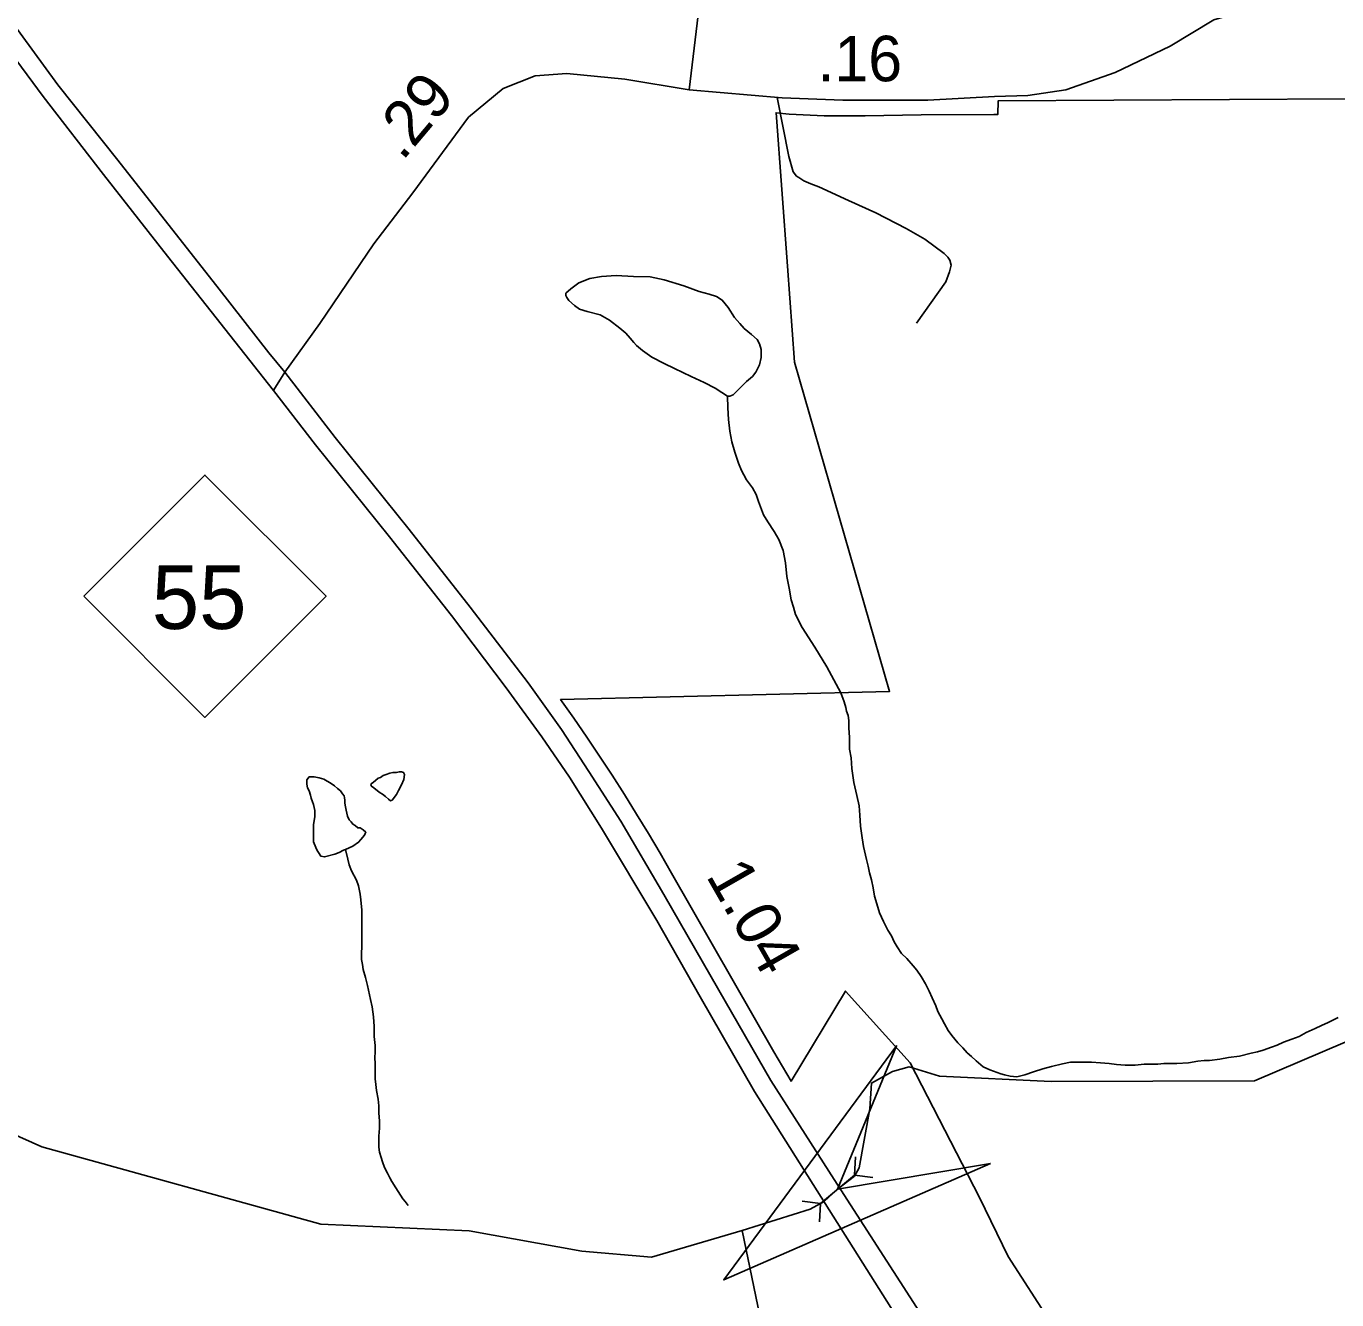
# Model space of a CAD drawing. Extents: x 2001466 to 2224147, y 644118 to 847247.
# Drawn here: x 2052052 to 2055654, y 680826 to 684326 of the extents above; entities that cross this region are included whole.
import ezdxf

# ---------------------------------------------------------------- set-up
doc = ezdxf.new("R2010")
doc.units = 0
for name, color, linetype in [('Exist Boundary Political City Limit New', 7, 'Continuous'), ('Exist Hydrographic Creek Single Shore', 7, 'Continuous'), ('Exist Hydrographic Misc Water Feature', 7, 'Continuous'), ('Exist Road Non-System Type 51', 7, 'Continuous'), ('Exist Road Primary NC Divided Attributed', 7, 'Continuous'), ('Exist Road Primary NC Service Mileage Hundredths English Label', 7, 'Continuous'), ('Exist Road Primary NC Shield CELL', 7, 'Continuous'), ('Exist Road Primary NC Shield Number Label', 7, 'Continuous'), ('Exist Road Secondary Mileage Hundredths English Label', 7, 'Continuous'), ('Exist Road Secondary Structure Culvert Attributed CELL', 7, 'Continuous'), ('Exist Road Secondary Structure Culvert CELL', 7, 'Continuous'), ('Exist Road Secondary Type 51 Attributed', 7, 'Continuous'), ('Map Preparation Boundary City Limit Buffer Line', 7, 'Continuous')]:
    doc.layers.add(name, color=color, linetype=linetype)

msp = doc.modelspace()

# ---------------------------------------------------------------- linework, layer by layer
at = {"layer": 'Exist Boundary Political City Limit New'}
msp.add_lwpolyline([(2056313, 684129.7), (2054722.9, 684120.6), (2054722.5, 684083.7), (2054711, 684083.7), (2054512.1, 684082.4), (2054357.8, 684079.5), (2054254, 684079.4), (2054244.6, 684079.7), (2054149.2, 684083.9), (2054112.8, 684087.9), (2054143.9, 683666.8), (2054163.2, 683402.6), (2054424.8, 682497.8), (2053520.8, 682475.6), (2053557, 682424.1), (2053592.5, 682372.2), (2053627.6, 682319.9), (2053662, 682267.3), (2053695.9, 682214.2), (2053729.2, 682160.9), (2053762, 682107.1), (2053794.1, 682053), (2053825.6, 681998.6), (2054106.5, 681507.8), (2054153.9, 681426.6), (2054303.5, 681674.1), (2054481.2, 681477.1), (2054672.4, 681107.4), (2054750.9, 680944.9), (2054868.6, 680761.7)], dxfattribs=at)
at = {"layer": 'Exist Hydrographic Creek Single Shore'}
for points in [[(2054019.6, 681016.4), (2054206.4, 681075.2), (2054245, 681096), (2054281.6, 681129.7), (2054328.1, 681166.1), (2054341, 681188.2), (2054370.7, 681350.6), (2054374.7, 681421.6), (2054433.1, 681453.3), (2054478.6, 681466.2), (2054561.8, 681440.4), (2054868.8, 681425.7), (2055427.7, 681427.4), (2055801.7, 681587.2), (2056026.7, 681828.7), (2056300.8, 682295.5), (2056527.8, 682515.6)], [(2054019.6, 681016.4), (2053770.7, 680942.8), (2053578.8, 680959.8), (2053269.8, 681015.3), (2052861.7, 681033.5), (2052094.8, 681245.9), (2051627.7, 681455.5), (2051077.8, 681844.1), (2050943.9, 681902.5)]]:
    msp.add_lwpolyline(points, dxfattribs=at)
at = {"layer": 'Exist Hydrographic Misc Water Feature'}
for points in [[(2053979.7, 683309.3), (2053985.6, 683309.2), (2053995.4, 683312.9), (2054015.5, 683333), (2054031.7, 683349.2), (2054047.7, 683363), (2054057.4, 683375.4), (2054067.4, 683395.3), (2054071.7, 683415.4), (2054071.5, 683437.3), (2054067.4, 683453.4), (2054061.3, 683465.2), (2054045.3, 683479), (2054025.4, 683495), (2054013.3, 683509), (2053998.9, 683525), (2053981.1, 683553.2), (2053964.9, 683573.1), (2053949.1, 683582.8), (2053929, 683589.2), (2053901.3, 683596.9), (2053858.9, 683612.7), (2053804.9, 683628.6), (2053766.8, 683636.8), (2053721.3, 683638.5), (2053673.1, 683640.5), (2053633.3, 683638.4), (2053601.1, 683632.3), (2053571.2, 683620.3), (2053549.2, 683604.1), (2053534.9, 683592.1), (2053535.3, 683586.3), (2053537.4, 683580.4), (2053543.1, 683572.2), (2053559.1, 683558.4), (2053573, 683548.1), (2053593.3, 683542.2), (2053629.2, 683532.4), (2053655.3, 683518.3), (2053683.6, 683496.5), (2053699.6, 683482.4), (2053711.6, 683468.4), (2053721.5, 683456.7), (2053729.5, 683448.6), (2053745.5, 683434.8), (2053771.3, 683416.7), (2053805.4, 683398.6), (2053833.7, 683385), (2053879.8, 683363), (2053915.3, 683347), (2053945.4, 683331.1), (2053963.5, 683319), (2053979.7, 683309.3)], [(2053979.7, 683309.3), (2053979.9, 683277.2), (2053981.7, 683245.3), (2053985.6, 683213), (2053991.7, 683183.3), (2053999.7, 683155.3), (2054010, 683125), (2054017.8, 683105.1), (2054023.9, 683093.3), (2054031.7, 683079.1), (2054048.1, 683057.1), (2054058.4, 683039.4), (2054064.3, 683019.4), (2054077.9, 682983.3), (2054090.4, 682963.5), (2054108, 682937.3), (2054120.5, 682915.6), (2054132.4, 682885.4), (2054138.4, 682851.6), (2054142.7, 682813.6), (2054148.8, 682781.5), (2054154.6, 682749.4), (2054160.5, 682729.4), (2054166.5, 682709.4), (2054184.7, 682673.4), (2054219.2, 682619.5), (2054252.6, 682565.4), (2054284.6, 682505.4)], [(2054284.6, 682505.4), (2054290.7, 682493.5), (2054300.4, 682469.3), (2054304.5, 682453.3), (2054306.7, 682443.6), (2054310.6, 682431.6), (2054312.9, 682417.5), (2054313.1, 682397.6), (2054315.1, 682371.3), (2054314.7, 682339.4), (2054319, 682315.6), (2054321.1, 682285.7), (2054327, 682247.4), (2054335.2, 682211.8), (2054341.2, 682183.7), (2054343.2, 682157.4), (2054345.3, 682127.4), (2054349.4, 682095.6), (2054353.5, 682071.5), (2054361.5, 682035.8), (2054365.8, 682017.7), (2054369.5, 681999.7), (2054375.6, 681979.7), (2054379.5, 681957.6), (2054383.4, 681935.5), (2054389.8, 681913.9), (2054397.5, 681889.6), (2054408, 681865.7), (2054419.7, 681842), (2054429.7, 681825.9), (2054437.7, 681809.7), (2054446.1, 681795.8), (2054457.8, 681777.8), (2054471.8, 681763.9), (2054489.6, 681743.8), (2054500.1, 681732), (2054512, 681714.1), (2054523.9, 681694), (2054533.7, 681674.2), (2054542.1, 681655.9), (2054552.2, 681634.1), (2054557.9, 681618.2), (2054568.2, 681598), (2054576.1, 681584.3), (2054586.2, 681566.1), (2054596.2, 681552.4), (2054604.4, 681542.2), (2054612, 681532.2), (2054626.4, 681518.2), (2054638.5, 681504.2), (2054650.4, 681494.3), (2054662.5, 681482.3), (2054682.4, 681466.4), (2054700.4, 681458.3), (2054710.5, 681454.4), (2054730.3, 681446.5), (2054740.4, 681444.6), (2054756.2, 681440.5), (2054774.6, 681438.6)], [(2052929.4, 682063.1), (2052949.7, 682073), (2052965.5, 682083.2), (2052971.6, 682091.2), (2052981.7, 682103), (2052983.5, 682107.2), (2052985.4, 682111), (2052977.6, 682117.1), (2052969.6, 682123.1), (2052963.6, 682123.2), (2052955.6, 682128.9), (2052949.7, 682133.1), (2052945.4, 682139), (2052939.2, 682145.2), (2052935.3, 682155.1), (2052933.3, 682163.1), (2052931.2, 682171.1), (2052929.6, 682181.1), (2052927.3, 682190.8), (2052927.3, 682198.9), (2052927.1, 682205), (2052925.7, 682210.9), (2052921.4, 682216.8), (2052915.6, 682225), (2052907.2, 682230.7), (2052899.6, 682238.8), (2052887.3, 682246.7), (2052879.5, 682250.8), (2052869.5, 682256.7), (2052857.4, 682260.6), (2052843.3, 682262.8), (2052839.6, 682262.9), (2052835.3, 682262.8), (2052829.3, 682262.8), (2052823.2, 682254.8), (2052823.6, 682248.7), (2052823.4, 682242.6), (2052825.4, 682232.6), (2052829.3, 682224.7), (2052833.2, 682212.7), (2052835.3, 682204.7), (2052839.2, 682194.8), (2052841.2, 682186.8), (2052843.3, 682178.8), (2052845.3, 682170.8), (2052845.5, 682161), (2052845.3, 682152.9), (2052843.3, 682142.7), (2052841.6, 682130.8), (2052841.4, 682124.7), (2052841.4, 682108.9), (2052841.6, 682096.7), (2052841.6, 682084.9), (2052847.6, 682069.1), (2052851.7, 682060.7), (2052855.4, 682054.9), (2052861.7, 682045), (2052871.8, 682043.1), (2052899.8, 682051), (2052911.9, 682054.8), (2052923.6, 682061.2), (2052929.4, 682063.1)], [(2053033.1, 682267.2), (2053041.1, 682269.2), (2053051.2, 682273), (2053059.2, 682275), (2053069.4, 682275.1), (2053077.2, 682277.1), (2053083.2, 682277.1), (2053089.3, 682275.3), (2053091.4, 682269.3), (2053089.5, 682255.4), (2053083.2, 682241.3), (2053075.4, 682225.1), (2053069.4, 682215), (2053057.5, 682199.1), (2053053.4, 682197.2), (2053047.7, 682201.3), (2053039.7, 682209.1), (2053031.3, 682215.2), (2053025.1, 682219.4), (2053017.1, 682225), (2053007.5, 682233), (2053001.3, 682237.1), (2052999.5, 682241.1), (2053001.3, 682245.2), (2053005.2, 682247.1), (2053019, 682259.2), (2053025.3, 682261.1), (2053033.1, 682267.2)], [(2052929.4, 682063.1), (2052935.7, 682037), (2052939.8, 682021), (2052945.8, 682005.1), (2052959.5, 681979), (2052965.5, 681963.1), (2052969.8, 681941), (2052971.8, 681925.3), (2052974.1, 681897), (2052974.3, 681873), (2052974.1, 681847), (2052974.3, 681817), (2052974.1, 681795.2), (2052973.9, 681779.3), (2052973.9, 681761.1), (2052976.3, 681747.3), (2052978.2, 681733.3), (2052984.3, 681711.2), (2052990.3, 681689.2), (2052998.5, 681651.1), (2053002.4, 681631.1), (2053006.7, 681603.2), (2053008.7, 681577.3), (2053008.7, 681549.3), (2053010.6, 681525.2), (2053010.6, 681507.3), (2053010.4, 681491.1), (2053010.8, 681475.2), (2053010.6, 681451.3), (2053010.6, 681433.4), (2053013, 681417.3), (2053015.1, 681401.1), (2053018.8, 681377.5), (2053020.8, 681359.3), (2053020.8, 681339.4), (2053023.1, 681317.2), (2053023.3, 681297.3), (2053021.2, 681275.3), (2053021.2, 681259.5), (2053020.8, 681245.3), (2053023.3, 681231.2), (2053027.2, 681217.2), (2053031.3, 681205.2), (2053037, 681189.3), (2053045, 681173.5), (2053051.2, 681161.2), (2053057.1, 681151.4), (2053067.4, 681133.2), (2053087.5, 681103.4), (2053093.2, 681095.6), (2053101.4, 681085.5)], [(2054774.6, 681438.6), (2054796.4, 681444.6), (2054820.4, 681452.7), (2054846.2, 681460.6), (2054870.2, 681466.7), (2054900.5, 681474.7), (2054922.3, 681478.6), (2054950.4, 681478.8), (2054980.1, 681478.8), (2055004.1, 681477.2), (2055028.5, 681475.1), (2055048.6, 681472.9), (2055072, 681470.9), (2055100.1, 681471.1), (2055124.3, 681473.2), (2055142.5, 681473.2), (2055162, 681473.1), (2055178.2, 681475.1), (2055194.2, 681475.1), (2055214.3, 681475.3), (2055246.5, 681477.3), (2055272.3, 681481.5), (2055289.9, 681483.3), (2055304.5, 681483.5), (2055332.4, 681487.4), (2055356.4, 681491.5), (2055386.3, 681495.5), (2055418.3, 681503.6), (2055435.9, 681507.8), (2055451.9, 681511.9), (2055474.1, 681519.9), (2055490.1, 681526), (2055507.9, 681533.8), (2055530.1, 681541.8), (2055550.1, 681549.7), (2055570, 681560.1), (2055594.2, 681571.9), (2055612.1, 681580.1), (2055629.9, 681587.9), (2055650, 681598.3), (2055657.8, 681601.9)], [(2053523.6, 679126.9), (2053630.2, 679396.5), (2053649.2, 679433.9), (2053661.7, 679451.5), (2053708.6, 679496.3), (2053748.2, 679545.4), (2053771.6, 679590.2), (2053930.6, 679860.1), (2053955.7, 679935.1), (2053963.7, 680135.1), (2054079.7, 680510), (2054078.7, 680733.1), (2054019.6, 681016.4)]]:
    msp.add_lwpolyline(points, dxfattribs=at)
at = {"layer": 'Exist Road Non-System Type 51'}
msp.add_lwpolyline([(2054116.2, 684130.3), (2054148.3, 683968.3), (2054159.5, 683926), (2054169.2, 683913.8), (2054175.2, 683909.7), (2054189, 683901.4), (2054208.8, 683893), (2054230.6, 683884.6), (2054311.9, 683846.9), (2054387.2, 683813.4), (2054470.3, 683769.7), (2054521.7, 683740.6), (2054574.9, 683701.6), (2054584.7, 683691.4), (2054590.5, 683683.2), (2054594.2, 683669.2), (2054589.9, 683651.3), (2054579.7, 683623.1), (2054499, 683510.1)], dxfattribs=at)
at = {"layer": 'Exist Road Primary NC Divided Attributed'}
for points in [[(2052762.7, 683375.1), (2052719.2, 683428.3), (2052582.6, 683603.6), (2052303.7, 683957.8), (2052138.7, 684165.1), (2051970.2, 684395.2), (2051742, 684704.9), (2051573.5, 684938.4), (2051436.2, 685140.7), (2051333.9, 685293.7), (2051228.8, 685448.1)], [(2052731.9, 683324.9), (2052440.3, 683693.6), (2052263.9, 683918), (2052098.9, 684133.2), (2051937.2, 684349.6), (2051713, 684650.3), (2051549.1, 684880.3), (2051393.1, 685102.4), (2051275.9, 685268.7), (2051180.3, 685414.4)], [(2056020.8, 678962.5), (2055896.4, 679079.8), (2055799.9, 679172.3), (2055628.1, 679332.9), (2055443.7, 679506), (2055334.4, 679613.1), (2055254.7, 679699.6), (2055132.9, 679831.7), (2055072.6, 679914.9), (2054848.3, 680253.1), (2054654.8, 680559.5), (2054498.9, 680805.5), (2054272.4, 681156.2), (2054098.2, 681428.4), (2053955.9, 681676.7), (2053804.5, 681939.8), (2053686.2, 682141.3), (2053598.5, 682278), (2053523.3, 682392.8), (2053431.2, 682521.7), (2053271.8, 682729), (2053104.7, 682943.1), (2052901.5, 683195.5), (2052762.7, 683375.1)], [(2055986, 678946.8), (2055769.2, 679148.4), (2055590.5, 679312.4), (2055398.1, 679488.9), (2055292.3, 679586.9), (2055185.3, 679690.5), (2055099.9, 679787.3), (2055024.8, 679886.4), (2054808.5, 680214.4), (2054693.5, 680392.1), (2054449.9, 680770.2), (2054225.7, 681125.5), (2054053.8, 681398.8), (2053904.7, 681658.5), (2053785.2, 681868), (2053632.7, 682122), (2053545, 682262.1), (2053469.1, 682372.7), (2053370.9, 682508.1), (2053220.6, 682706.2), (2053050.6, 682923.1), (2052847.4, 683175.5), (2052731.9, 683324.9)]]:
    msp.add_lwpolyline(points, dxfattribs=at)
at = {"layer": 'Exist Road Primary NC Shield CELL'}
msp.add_lwpolyline([(2052210, 682759.2), (2052543, 683092.2), (2052876, 682759.2), (2052543, 682426.2)], close=True, dxfattribs=at)
at = {"layer": 'Exist Road Secondary Structure Culvert Attributed CELL'}
msp.add_lwpolyline([(2054702.1, 681200.2), (2053968.9, 680880.4), (2054444, 681524), (2054281.6, 681129.7)], close=True, dxfattribs=at)
at = {"layer": 'Exist Road Secondary Structure Culvert CELL'}
for p, q in [((2054331.3, 681219.1), (2054328.1, 681168.4)), ((2054235.1, 681091), (2054328.1, 681168.4)), ((2054378.5, 681162.4), (2054328.1, 681168.4)), ((2054184.7, 681097), (2054235.1, 681091)), ((2054231.9, 681040.4), (2054235.1, 681091))]:
    msp.add_line(p, q, dxfattribs=at)
at = {"layer": 'Exist Road Secondary Type 51 Attributed'}
for points in [[(2053873.8, 684151.2), (2053907, 684426.8), (2053936.9, 684654.2), (2053970.1, 684748.9), (2054045.8, 684832.6), (2054127.9, 684872.1), (2054227.3, 684881.5), (2054391.4, 684868.9), (2054557.1, 684856.3), (2054659.6, 684848.4)], [(2053873.8, 684151.2), (2054129.5, 684129.1), (2054296.7, 684122.8), (2054530.2, 684122.8), (2054713.3, 684132.3), (2054804.8, 684135.5), (2054908.9, 684151.2), (2055044.6, 684198.6), (2055196.1, 684271.2), (2055316, 684343.9), (2055404.4, 684369.1)], [(2052762.7, 683375.1), (2052859.2, 683508.6), (2053007.6, 683728.1), (2053114.9, 683867.8), (2053267.9, 684076.2), (2053362.6, 684155.2), (2053451, 684189.9), (2053537.7, 684196.2), (2053697.1, 684180.5), (2053873.8, 684151.2)], [(2052732.9, 683326.9), (2052762.7, 683375.1)]]:
    msp.add_lwpolyline(points, dxfattribs=at)
at = {"layer": 'Map Preparation Boundary City Limit Buffer Line'}
msp.add_lwpolyline([(2056313, 684129.7), (2054722.9, 684120.6), (2054722.5, 684083.7), (2054711, 684083.7), (2054512.1, 684082.4), (2054357.8, 684079.5), (2054254, 684079.4), (2054244.6, 684079.7), (2054149.2, 684083.9), (2054112.8, 684087.9), (2054143.9, 683666.8), (2054163.2, 683402.6), (2054424.8, 682497.8), (2053520.8, 682475.6), (2053557, 682424.1), (2053592.5, 682372.2), (2053627.6, 682319.9), (2053662, 682267.3), (2053695.9, 682214.2), (2053729.2, 682160.9), (2053762, 682107.1), (2053794.1, 682053), (2053825.6, 681998.6), (2054106.5, 681507.8), (2054153.9, 681426.6), (2054303.5, 681674.1), (2054481.2, 681477.1), (2054672.4, 681107.4), (2054750.9, 680944.9), (2054868.6, 680761.7)], dxfattribs=at)

# ---------------------------------------------------------------- texts
at = {"layer": 'Exist Road Primary NC Service Mileage Hundredths English Label'}
msp.add_text('1.04', height=125, rotation=299.6982, dxfattribs=at).set_placement((2053918.6, 681991.5))
at = {"layer": 'Exist Road Primary NC Shield Number Label'}
msp.add_text('55', height=175, dxfattribs=at).set_placement((2052397.1, 682669.5))
at = {"layer": 'Exist Road Secondary Mileage Hundredths English Label'}
for s, rotation, p in [('.16', 0.1346, (2054227, 684174.2)), ('.29', 49.9045, (2053085.7, 683953.2))]:
    msp.add_text(s, height=125, rotation=rotation, dxfattribs=at).set_placement(p)

doc.saveas('drawing.dxf')
